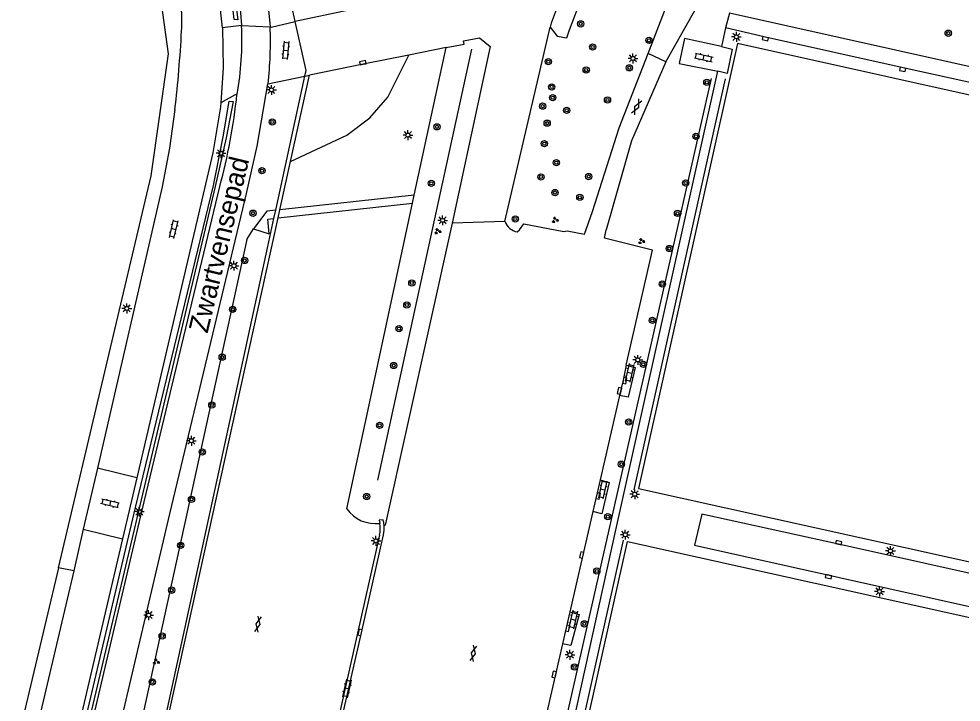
# Model space of a CAD drawing. Extents: x 128999 to 131010, y 395498 to 399007.
# Drawn here: x 129740 to 129860.1, y 397082.1 to 397169.2 of the extents above; entities that cross this region are included whole.
import ezdxf

# ---------------------------------------------------------------- set-up
doc = ezdxf.new("R2010")
doc.units = 0
for name, color, linetype in [('gg-afsc-erfafscheiding', 7, 'Continuous'), ('gg-afsc-hekwerk', 7, 'Continuous'), ('gg-anno-openbare ruimte label', 7, 'Continuous'), ('gg-knt-onverhard', 7, 'Continuous'), ('gg-knt-trap', 7, 'Continuous'), ('gg-knt-verharding', 7, 'Continuous'), ('gg-kntw-bovenkant insteek waterloop', 7, 'Continuous'), ('gg-kntw-midden sloot', 7, 'Continuous'), ('gt-grn-groengrens', 7, 'Continuous'), ('gt-grn-weggrens', 7, 'Continuous'), ('gt-symb-boom', 7, 'Continuous'), ('gt-symb-gesloten verharding', 7, 'Continuous'), ('gt-symb-groenvak', 7, 'Continuous'), ('gt-symb-klinker verharding', 7, 'Continuous'), ('gt-symb-kolk', 7, 'Continuous'), ('gt-symb-lichtmast', 7, 'Continuous')]:
    doc.layers.add(name, color=color, linetype=linetype)

# ---------------------------------------------------------------- blocks, each defined once
blk = doc.blocks.new('gt0-BOOM')
at = {"layer": 'gt-symb-boom'}
for radius in [0.4, 0.2]:
    blk.add_circle((0, 0), radius, dxfattribs=at)
blk = doc.blocks.new('gt0-LMAST')
at = {"layer": 'gt-symb-lichtmast'}
for p, q in [((-0.18, 0.17), (-0.45, 0.44)), ((-0.01, 0.25), (-0.01, 0.62)), ((0.17, 0.17), (0.44, 0.44)), ((-0.26, 0), (-0.63, 0)), ((-0.18, -0.18), (-0.45, -0.45)), ((-0.01, -0.25), (-0.01, -0.63)), ((0.44, -0.45), (0.17, -0.18)), ((0.24, 0), (0.62, 0))]:
    blk.add_line(p, q, dxfattribs=at)
blk.add_circle((-0.01, 0), 0.25, dxfattribs=at)
blk = doc.blocks.new('gt0-GESVH1')
at = {"layer": 'gt-symb-gesloten verharding'}
for p, q in [((-0.99, -0.26), (0.01, 0.24)), ((0.01, -0.26), (-0.99, 0.24)), ((0.01, 0.24), (1.01, -0.26)), ((1.01, 0.24), (0.01, -0.26))]:
    blk.add_line(p, q, dxfattribs=at)
blk = doc.blocks.new('gt0-KL1')
at = {"layer": 'gt-symb-klinker verharding'}
for p, q in [((-1.15, 0.3), (1.15, 0.3)), ((-1, -0.3), (-1, 0.3)), ((-0.5, 0.3), (-0.5, 0.45)), ((0, -0.3), (0, 0.3)), ((0.5, 0.3), (0.5, 0.45)), ((1, -0.3), (1, 0.3)), ((-1.15, -0.3), (1.15, -0.3)), ((-0.5, -0.45), (-0.5, -0.3)), ((0.5, -0.45), (0.5, -0.3))]:
    blk.add_line(p, q, dxfattribs=at)
blk = doc.blocks.new('gt0-KOLK')
at = {"layer": 'gt-symb-kolk'}
blk.add_lwpolyline([(0, 0), (0.38, 0), (0.38, 0.4), (-0.38, 0.4), (-0.38, 0), (0, 0)], dxfattribs=at)
blk = doc.blocks.new('gt0-GRVAK')
at = {"layer": 'gt-symb-groenvak'}
for p, q in [((-0.11, 0.19), (-0.23, 0.24)), ((-0.18, 0.15), (0.09, 0.15)), ((-0.09, 0.21), (-0.16, 0.32)), ((-0.05, 0.21), (-0.05, 0.39)), ((0, 0.21), (0.06, 0.32)), ((0.01, 0.19), (0.13, 0.24)), ((0.26, -0.05), (0.2, 0.06)), ((0.31, -0.05), (0.31, 0.13)), ((0.35, -0.05), (0.41, 0.06)), ((-0.24, -0.23), (-0.36, -0.18)), ((-0.32, -0.26), (-0.05, -0.26)), ((-0.23, -0.21), (-0.29, -0.1)), ((-0.18, -0.2), (-0.18, -0.02)), ((-0.14, -0.21), (-0.07, -0.1)), ((-0.12, -0.23), (0, -0.18)), ((0.24, -0.07), (0.12, -0.02)), ((0.17, -0.11), (0.44, -0.11)), ((0.37, -0.07), (0.49, -0.02))]:
    blk.add_line(p, q, dxfattribs=at)

msp = doc.modelspace()

# ---------------------------------------------------------------- linework, layer by layer
at = {"layer": 'gg-afsc-erfafscheiding'}
msp.add_line((129782.02, 397170.28), (129775.16, 397168.85), dxfattribs=at)
at = {"layer": 'gg-afsc-hekwerk'}
for p, q in [((129772.69, 397144.79), (129776.4, 397161.86)), ((129830, 397161.53), (129818.36, 397109.16)), ((129772.47, 397143.76), (129772.69, 397144.79)), ((129771.68, 397140.16), (129772.47, 397143.76)), ((129816.96, 397102.76), (129804.31, 397045.86))]:
    msp.add_line(p, q, dxfattribs=at)
for points in [[(129775.16, 397168.85), (129770.68, 397189.59), (129769.48, 397195.34), (129765.77, 397219.04)], [(129776.4, 397161.86), (129776.56, 397162.62), (129775.16, 397168.85)], [(129828.21, 397161.56), (129815.17, 397104.07), (129802.39, 397047.92)], [(129775.62, 397040.78), (129768.5, 397042.29), (129751.26, 397046.12), (129771.68, 397140.16)]]:
    msp.add_lwpolyline(points, dxfattribs=at)
at = {"layer": 'gg-knt-onverhard'}
for points in [[(129820.18, 397164.78), (129825.48, 397178.55), (129834.88, 397219.01), (129837.37, 397218.38), (129829.53, 397181.19), (129842.67, 397182.63), (129857.86, 397187.2)], [(129822.42, 397163.71), (129829.14, 397175.64), (129835.43, 397179.37), (129843.16, 397180.26), (129852.4, 397183.77), (129858.23, 397184.69)]]:
    msp.add_lwpolyline(points, dxfattribs=at)
at = {"layer": 'gg-knt-trap'}
for points in [[(129879.9, 397158.9), (129830.55, 397169.9), (129830.04, 397168.03)], [(129866.4, 397159.93), (129852.65, 397162.93), (129835.14, 397166.84), (129830.04, 397168.03)], [(129827, 397106.06), (129826.08, 397102.12), (129887.82, 397088.39), (129905.68, 397084.47), (129906.57, 397088.42), (129889.08, 397092.3), (129844.41, 397102.24), (129827, 397106.06)]]:
    msp.add_lwpolyline(points, dxfattribs=at)
at = {"layer": 'gg-knt-verharding'}
for p, q in [((129765.92, 397168.05), (129765.36, 397173.09)), ((129772.1, 397168.13), (129775.16, 397168.85)), ((129768.34, 397168.32), (129765.92, 397168.05)), ((129772.1, 397168.13), (129771.98, 397168.15)), ((129801.89, 397143.38), (129807.68, 397168.13)), ((129830.04, 397168.03), (129829.51, 397165.67)), ((129794.4, 397165.52), (129789.67, 397164.57)), ((129790.35, 397146.71), (129794.4, 397165.52)), ((129822.42, 397163.71), (129820.18, 397164.78)), ((129771.7, 397160.88), (129776.4, 397161.86)), ((129774.59, 397151), (129777.01, 397161.99)), ((129776.4, 397161.86), (129777.01, 397161.99)), ((129773.24, 397144.85), (129774.59, 397151)), ((129763.43, 397146.83), (129754.99, 397110.72)), ((129790.13, 397145.68), (129790.35, 397146.71)), ((129773.01, 397143.82), (129773.24, 397144.85)), ((129781.76, 397106.77), (129790.13, 397145.68)), ((129801.89, 397143.38), (129795.2, 397143.14)), ((129801.93, 397143.38), (129801.89, 397143.38)), ((129816.53, 397121.21), (129814.06, 397110.45)), ((129749.96, 397111.93), (129748.17, 397104.16)), ((129754.99, 397110.72), (129749.96, 397111.93)), ((129754.99, 397110.72), (129753.16, 397102.94)), ((129814.06, 397110.45), (129813.13, 397106.42)), ((129813.13, 397106.42), (129810.18, 397093.63)), ((129748.17, 397104.16), (129746.95, 397098.85)), ((129748.17, 397104.16), (129753.16, 397102.94)), ((129753.16, 397102.94), (129740.4, 397048.38)), ((129746.95, 397098.85), (129734.13, 397044.56)), ((129809.26, 397089.56), (129806.67, 397078.25))]:
    msp.add_line(p, q, dxfattribs=at)
for points in [[(129759.45, 397251.78), (129771.44, 397173.81), (129771.98, 397168.15)], [(129755.8, 397250.59), (129767.95, 397173.21), (129768.34, 397168.32)], [(129809.93, 397175.8), (129809.21, 397172.43), (129807.8, 397168.63), (129807.68, 397168.13)], [(129765.92, 397168.05), (129766.01, 397162.94), (129765.69, 397158.49)], [(129794.4, 397165.52), (129796.71, 397165.96), (129796.62, 397166.38), (129798.68, 397166.75), (129800.01, 397165.66), (129795.2, 397143.14)], [(129829.51, 397165.67), (129824.81, 397166.67), (129824.13, 397163.5), (129829.05, 397162.51)], [(129915.08, 397088.08), (129927.62, 397144.7), (129831.56, 397166.03), (129818.95, 397109.35), (129915.08, 397088.08)], [(129829.51, 397165.67), (129830.89, 397165.32), (129830.22, 397162.21), (129829.05, 397162.51)], [(129789.67, 397164.57), (129783.83, 397163.39), (129777.01, 397161.99)], [(129813.05, 397144.64), (129816.45, 397155.29), (129820.18, 397164.78)], [(129822.42, 397163.71), (129818.05, 397153.62), (129814.81, 397142.31)], [(129838.31, 397037.59), (129803.12, 397045.49), (129816.1, 397104.24), (129829.05, 397162.51)], [(129745.91, 397049.52), (129759.2, 397106.12), (129768.96, 397146.91), (129770.34, 397152.95), (129771.7, 397160.88)], [(129767.76, 397159.57), (129767.42, 397159.47), (129765.69, 397158.49)], [(129765.69, 397158.49), (129765.65, 397157.99), (129764.67, 397152.12), (129763.43, 397146.83)], [(129759.85, 397157.64), (129759.17, 397152.69), (129758.23, 397147.76), (129749.96, 397111.93)], [(129742.41, 397050.23), (129755.67, 397106.6), (129765.57, 397147.82)], [(129775.62, 397040.78), (129775.67, 397041.31), (129751.56, 397046.47), (129773.01, 397143.82)], [(129803.48, 397142.04), (129803.78, 397142.28), (129804.3, 397143.06), (129809.43, 397142.07), (129809.85, 397142.18), (129812.07, 397141.77), (129813.05, 397144.64)], [(129795.2, 397143.14), (129786.65, 397104.67), (129786.51, 397104.58)], [(129817.38, 397125.07), (129820.73, 397139.7), (129814.61, 397141.22), (129814.81, 397142.31)], [(129817.38, 397125.07), (129816.99, 397123.13), (129816.53, 397121.21)], [(129817.38, 397125.07), (129818.51, 397124.78), (129817.63, 397120.99), (129816.53, 397121.21)], [(129814.06, 397110.45), (129815.21, 397110.12), (129814.26, 397106.13), (129813.13, 397106.42)], [(129786.51, 397104.58), (129786.46, 397104.98), (129786.37, 397105.37), (129785.89, 397105.32), (129785.97, 397104.91)], [(129785.93, 397103.42), (129776.47, 397061.39), (129776.91, 397061.3), (129780.25, 397076.13), (129783.63, 397090.98), (129786.42, 397103.46)], [(129817.52, 397102.6), (129913.58, 397081.26), (129900.96, 397024.6), (129804.91, 397046.01), (129817.52, 397102.6)], [(129810.18, 397093.63), (129809.7, 397091.58), (129809.26, 397089.56)], [(129810.18, 397093.63), (129811.36, 397093.29), (129810.32, 397089.36), (129809.26, 397089.56)]]:
    msp.add_lwpolyline(points, dxfattribs=at)
for centre, radius, start, end in [((129736.27, 397168.84), 24.46, 357.1758, 4.1687), ((129601.73, 397176.08), 159.19, 353.3498, 356.9597), ((129730.52, 397166.42), 37.87, 349.5769, 2.8818), ((129723.78, 397166.33), 48.24, 353.5179, 2.163), ((129694.01, 397167.28), 74.15, 344.7839, 354.0274), ((129803.76, 397143.94), 1.91, 196.9787, 261.6184), ((129785.4, 397109.31), 4.44, 214.9605, 277.38), ((129781.96, 397104.28), 4.06, 347.7882, 8.8946), ((129782.54, 397104.33), 3.98, 347.3832, 3.6635)]:
    msp.add_arc(centre, radius, start, end, dxfattribs=at)
at = {"layer": 'gg-kntw-bovenkant insteek waterloop'}
msp.add_lwpolyline([(129807.68, 397168.13), (129808.56, 397166.96), (129809.8, 397166.78), (129810.14, 397167.76), (129811.57, 397171.6), (129827.88, 397245.8), (129828.09, 397249.13), (129825.59, 397249.44)], dxfattribs=at)
at = {"layer": 'gg-kntw-midden sloot'}
msp.add_line((129785.71, 397110.43), (129797.67, 397165.31), dxfattribs=at)
at = {"layer": 'gt-grn-groengrens'}
for p, q in [((129790.35, 397146.71), (129773.24, 397144.85)), ((129773.01, 397143.82), (129790.13, 397145.68)), ((129769, 397141.05), (129769.88, 397142.44)), ((129769, 397141.05), (129747.68, 397043.53)), ((129744.99, 397099.25), (129727.33, 397024.58)), ((129746.95, 397098.85), (129744.99, 397099.25))]:
    msp.add_line(p, q, dxfattribs=at)
for points in [[(129744.99, 397099.25), (129756.81, 397149.19), (129759.04, 397164.74), (129746.01, 397258.74)], [(129754.99, 397254.64), (129754.9, 397253.88), (129766.95, 397176.29), (129767.86, 397169.07), (129767.41, 397169.08), (129766.58, 397176.31), (129754.55, 397253.83), (129754.62, 397254.59)], [(129774.59, 397151), (129781.76, 397154.38), (129784.7, 397156.57), (129787, 397159.21), (129789.67, 397164.57)], [(129741.54, 397050.51), (129754.84, 397106.93), (129764.75, 397147.96), (129765.98, 397154.13), (129766.78, 397158.68), (129767.29, 397158.64), (129766.38, 397154.04), (129764.99, 397147.82), (129741.95, 397050.38)], [(129772.69, 397144.79), (129771.56, 397144.67), (129769.88, 397142.44)], [(129769.88, 397142.44), (129771.87, 397141.78), (129771.67, 397143.67), (129772.47, 397143.76)]]:
    msp.add_lwpolyline(points, dxfattribs=at)
at = {"layer": 'gt-grn-weggrens'}
msp.add_line((129768.34, 397168.32), (129771.98, 397168.15), dxfattribs=at)

# ---------------------------------------------------------------- block references
at = {"layer": 'gt-symb-boom'}
for p in [(129811.57, 397168.54), (129858.41, 397167.35), (129820.28, 397166.43), (129813.09, 397165.6), (129807.43, 397163.73), (129812.27, 397162.65), (129817.76, 397162.94), (129807.87, 397160.51), (129827.64, 397161.08), (129808, 397159.15), (129814.98, 397158.84), (129806.71, 397158.06), (129809.79, 397157.52), (129772.26, 397156.03), (129793.25, 397155.42), (129807.29, 397155.89), (129826.25, 397154.2), (129806.94, 397153.29), (129808.47, 397150.85), (129770.94, 397149.84), (129792.52, 397148.23), (129806.5, 397149.02), (129812.58, 397149.09), (129824.94, 397148.27), (129808.3, 397147.05), (129811.46, 397146.44), (129769.81, 397144.42), (129823.91, 397144.39), (129803.23, 397143.68), (129822.85, 397139.92), (129768.73, 397138.4), (129790.05, 397135.53), (129821.97, 397135.39), (129789.41, 397132.73), (129767.22, 397132.16), (129820.7, 397130.77), (129788.42, 397129.7), (129765.87, 397126.08), (129787.73, 397125.02), (129819.55, 397125.16), (129764.55, 397119.99), (129785.93, 397117.4), (129817.69, 397117.83), (129763.35, 397114), (129816.74, 397112.45), (129761.96, 397107.98), (129784.29, 397108.33), (129815.02, 397105.75), (129760.59, 397102.12), (129813.62, 397098.83), (129759.43, 397096.4), (129812.02, 397092.1), (129758.22, 397090.56), (129810.78, 397086.61), (129756.97, 397084.71)]:
    msp.add_blockref('gt0-BOOM', p, dxfattribs=at)
at = {"layer": 'gt-symb-gesloten verharding'}
for p, rotation in [((129818.69, 397157.96), 63.4605615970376), ((129770.43, 397092.05), 77.64517308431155), ((129797.87, 397088.34), 77.64517308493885)]:
    msp.add_blockref('gt0-GESVH1', p, dxfattribs=dict(at, rotation=rotation))
at = {"layer": 'gt-symb-groenvak'}
for p in [(129808.31, 397143.55), (129793.34, 397142.11), (129819.31, 397140.85)]:
    msp.add_blockref('gt0-GRVAK', p, dxfattribs=at)
at = {"layer": 'gt-symb-groenvak', "rotation": -7.068140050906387}
msp.add_blockref('gt0-GRVAK', (129757.45, 397087.28), dxfattribs=at)
at = {"layer": 'gt-symb-klinker verharding'}
for p, rotation in [((129773.97, 397165.18), -95.68208494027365), ((129827.25, 397164.25), -12.590950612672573), ((129759.69, 397142.39), 76.82507339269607), ((129817.78, 397124.09), -102.70273191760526), ((129814.36, 397109.23), -102.70273191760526), ((129751.57, 397107.44), 166.352761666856), ((129810.61, 397092.66), -102.70273191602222), ((129781.79, 397083.86), 77.29726808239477)]:
    msp.add_blockref('gt0-KL1', p, dxfattribs=dict(at, rotation=rotation))
at = {"layer": 'gt-symb-kolk'}
for p, rotation in [((129835.14, 397166.84), 167.40904938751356), ((129783.83, 397163.39), 11.422321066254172), ((129852.65, 397162.93), 167.70114483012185), ((129816.99, 397123.13), -101.24252570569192), ((129816.32, 397121.83), -102.93881062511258), ((129813.6, 397108.44), -102.88297947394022), ((129844.41, 397102.24), -12.354826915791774), ((129811.5, 397100.92), -102.93881062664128), ((129843.19, 397098.32), 167.46497664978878), ((129809.7, 397091.58), -103.35534096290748), ((129783.63, 397090.98), 77.17287657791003), ((129807.99, 397085.69), -102.93881062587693)]:
    msp.add_blockref('gt0-KOLK', p, dxfattribs=dict(at, rotation=rotation))
at = {"layer": 'gt-symb-lichtmast'}
for p in [(129831.42, 397166.89), (129818.23, 397164.14), (129772.16, 397160.13), (129789.55, 397154.37), (129765.72, 397152.05), (129793.97, 397143.51), (129767.38, 397137.73), (129753.72, 397132.29), (129818.85, 397125.73), (129761.95, 397115.43), (129818.46, 397108.61), (129755.31, 397106.4), (129817.26, 397103.46), (129785.47, 397102.68), (129851.05, 397101.39), (129849.66, 397096.24), (129756.51, 397093.22), (129810.2, 397088.17)]:
    msp.add_blockref('gt0-LMAST', p, dxfattribs=at)

# ---------------------------------------------------------------- texts
at = {"layer": 'gg-anno-openbare ruimte label'}
msp.add_text('Zwartvensepad', height=2.5, rotation=76.5, dxfattribs=at).set_placement((129764, 397129.03))

doc.saveas('drawing.dxf')
